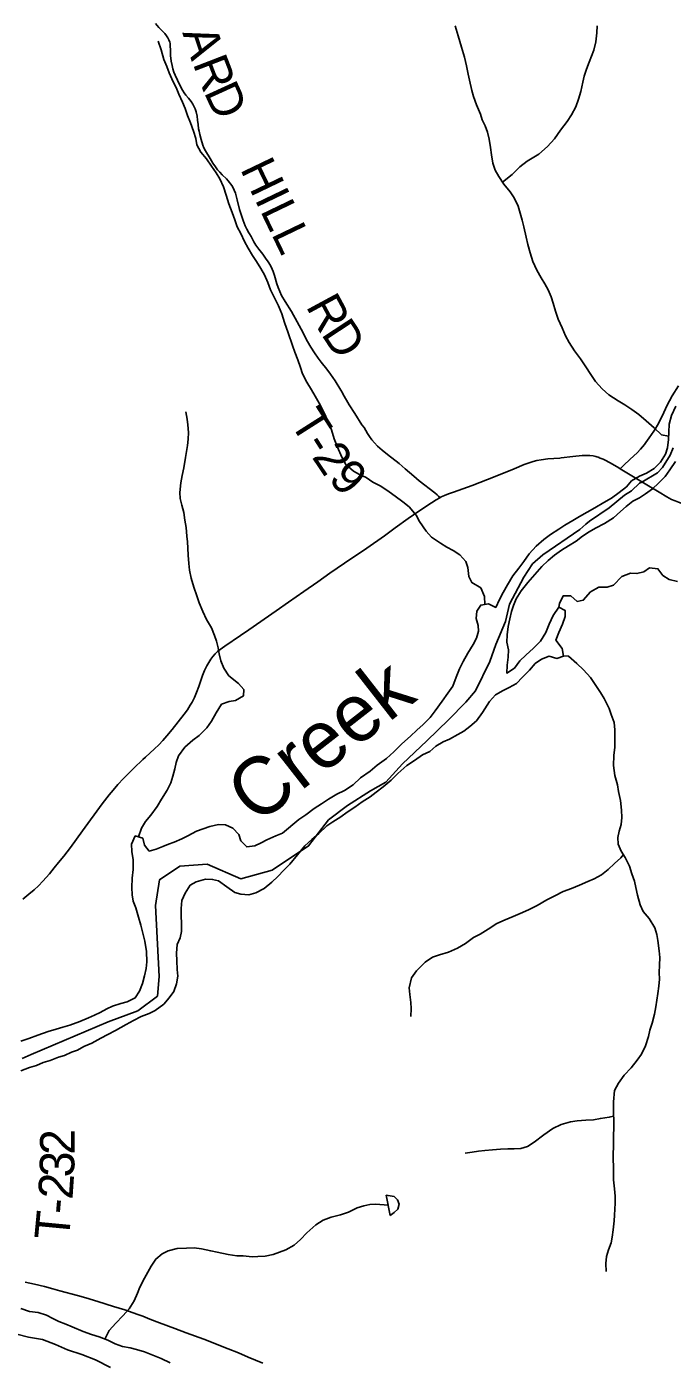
# Model space of a CAD drawing. Extents: x 1451455 to 1749751, y 218250 to 574981.
# Drawn here: x 1596052 to 1601646, y 259687 to 271255 of the extents above; entities that cross this region are included whole.
import ezdxf

# ---------------------------------------------------------------- set-up
doc = ezdxf.new("R2010")
doc.units = 0
for name, color, linetype in [('GM_X_County', 7, 'Continuous'), ('GM_X_County_Road', 7, 'Continuous'), ('GM_X_Major_River', 7, 'Continuous'), ('GM_X_Minor_Lake', 7, 'Continuous'), ('GM_X_Minor_River', 7, 'Continuous'), ('GM_X_Minor_River_Text', 7, 'Continuous'), ('GM_X_Township', 7, 'Continuous'), ('GM_X_Township_Road', 7, 'Continuous'), ('GM_X_Township_Road_Text', 7, 'Continuous'), ('GM_X_US_Route', 7, 'Continuous')]:
    doc.layers.add(name, color=color, linetype=linetype)

msp = doc.modelspace()

# ---------------------------------------------------------------- linework, layer by layer
at = {"layer": 'GM_X_County'}
msp.add_lwpolyline([(1595965, 259923), (1596068, 259895), (1596189, 259875), (1596301, 259832), (1596405, 259787), (1596530, 259747), (1596648, 259700), (1596779, 259632)], dxfattribs=at)
at = {"layer": 'GM_X_County_Road'}
for points in [[(1599631, 267172), (1599644, 267179), (1599672, 267191), (1599706, 267206), (1599749, 267221), (1599873, 267263), (1599913, 267277), (1600112, 267355), (1600275, 267422), (1600363, 267459), (1600406, 267476), (1600441, 267487), (1600473, 267495), (1600509, 267501), (1600568, 267508), (1600672, 267516), (1600684, 267518)], [(1600684, 267518), (1600783, 267529), (1600864, 267537), (1600901, 267539), (1600931, 267538), (1600961, 267534), (1600983, 267529), (1601012, 267520), (1601013, 267519)], [(1601013, 267519), (1601046, 267507), (1601070, 267496), (1601128, 267464), (1601184, 267430), (1601195, 267424)], [(1601195, 267424), (1601369, 267318), (1601398, 267300)], [(1601398, 267300), (1601532, 267219), (1601600, 267179), (1601640, 267158), (1601670, 267145), (1601700, 267133), (1601746, 267117), (1601809, 267099), (1601861, 267085)], [(1596017, 263693), (1596070, 263736), (1596115, 263774), (1596154, 263809), (1596192, 263849), (1596248, 263913), (1596290, 263964), (1596327, 264010), (1596373, 264066), (1596431, 264140), (1596535, 264284), (1596707, 264519), (1596767, 264597), (1596800, 264638), (1596841, 264686), (1596891, 264738), (1596979, 264827), (1597057, 264902), (1597081, 264924), (1597159, 264995), (1597196, 265031), (1597232, 265069), (1597267, 265108), (1597312, 265164), (1597416, 265295), (1597445, 265335), (1597469, 265373), (1597485, 265401), (1597506, 265442), (1597524, 265484), (1597543, 265536), (1597576, 265632), (1597593, 265675), (1597612, 265714), (1597630, 265745), (1597648, 265773), (1597666, 265797), (1597686, 265819), (1597705, 265838), (1597728, 265857), (1597768, 265886), (1597904, 265977), (1597977, 266027), (1598214, 266192), (1598319, 266266), (1598453, 266359), (1598574, 266444), (1598679, 266518), (1598806, 266604), (1598999, 266736), (1599152, 266843), (1599245, 266910), (1599357, 266991), (1599451, 267056), (1599560, 267129), (1599599, 267154), (1599631, 267172)]]:
    msp.add_lwpolyline(points, dxfattribs=at)
at = {"layer": 'GM_X_Major_River'}
msp.add_lwpolyline([(1597294, 259673), (1597218, 259710), (1597158, 259735), (1597073, 259770), (1597003, 259790), (1596947, 259803), (1596881, 259816), (1596819, 259839), (1596754, 259870), (1596680, 259898), (1596612, 259919), (1596542, 259944), (1596445, 259985), (1596391, 260008), (1596331, 260031), (1596278, 260059), (1596224, 260086), (1596152, 260111), (1596076, 260120), (1596000, 260145)], dxfattribs=at)
at = {"layer": 'GM_X_Minor_Lake'}
for points in [[(1599168, 261127), (1599201, 260950)], [(1599201, 260950), (1599236, 260976), (1599268, 261007), (1599279, 261049), (1599266, 261087), (1599236, 261116), (1599168, 261127)]]:
    msp.add_lwpolyline(points, dxfattribs=at)
at = {"layer": 'GM_X_Minor_River'}
for points in [[(1601613, 267707), (1601554, 267717), (1601489, 267778), (1601420, 267839), (1601355, 267894), (1601297, 267937), (1601236, 267976), (1601176, 268013), (1601095, 268065), (1601038, 268116), (1600981, 268181), (1600945, 268233), (1600892, 268316), (1600851, 268377), (1600800, 268444), (1600753, 268517), (1600720, 268575), (1600691, 268644), (1600658, 268721), (1600633, 268789), (1600614, 268858), (1600597, 268914), (1600572, 268973), (1600542, 269025), (1600509, 269078), (1600472, 269145), (1600439, 269221), (1600414, 269296), (1600395, 269368), (1600380, 269431), (1600359, 269521), (1600346, 269578), (1600329, 269638), (1600310, 269699), (1600275, 269771), (1600242, 269824), (1600187, 269889), (1600142, 269956), (1600112, 270010), (1600091, 270073), (1600080, 270143), (1600071, 270209), (1600058, 270280), (1600045, 270342), (1600026, 270395), (1600000, 270447), (1599983, 270498), (1599950, 270578), (1599923, 270649), (1599910, 270703), (1599889, 270792), (1599878, 270842), (1599863, 270915), (1599846, 270991), (1599821, 271076), (1599791, 271176), (1599766, 271263)], [(1600174, 269907), (1600258, 269974), (1600325, 270039), (1600390, 270089), (1600491, 270151), (1600566, 270216), (1600625, 270284), (1600678, 270359), (1600735, 270433), (1600774, 270490), (1600809, 270560), (1600834, 270628), (1600853, 270694), (1600872, 270774), (1600883, 270826), (1600904, 270887), (1600927, 270947), (1600966, 271051), (1600983, 271123), (1600992, 271203), (1600995, 271263)], [(1600023, 266247), (1600019, 266317), (1599986, 266390), (1599910, 266437), (1599883, 266490), (1599874, 266566), (1599857, 266618), (1599804, 266677), (1599746, 266716), (1599692, 266743), (1599639, 266778), (1599560, 266831), (1599514, 266882), (1599457, 266965), (1599426, 267020), (1599365, 267093), (1599312, 267136), (1599244, 267187), (1599193, 267224), (1599121, 267271), (1599050, 267308), (1598992, 267347), (1598937, 267374), (1598883, 267403), (1598818, 267460), (1598783, 267524), (1598744, 267609), (1598717, 267682), (1598692, 267762), (1598659, 267845), (1598630, 267908), (1598587, 267991), (1598552, 268053), (1598519, 268108), (1598480, 268175), (1598443, 268247), (1598424, 268300), (1598401, 268368), (1598374, 268433), (1598354, 268491), (1598318, 268602), (1598287, 268691), (1598264, 268766), (1598233, 268834), (1598198, 268905), (1598163, 268974), (1598140, 269038), (1598113, 269103), (1598082, 269159), (1598043, 269220), (1598007, 269271), (1597970, 269335), (1597939, 269392), (1597906, 269461), (1597875, 269521), (1597856, 269580), (1597831, 269644), (1597804, 269719), (1597781, 269794), (1597756, 269866), (1597725, 269935), (1597695, 269989), (1597654, 270046), (1597609, 270109), (1597562, 270168), (1597525, 270232), (1597516, 270285), (1597498, 270349), (1597472, 270422), (1597446, 270486), (1597425, 270545), (1597402, 270601), (1597371, 270670), (1597346, 270727), (1597321, 270777), (1597286, 270856), (1597266, 270910), (1597241, 270971), (1597216, 271055), (1597191, 271128)], [(1597021, 264232), (1597046, 264309), (1597081, 264366), (1597128, 264422), (1597183, 264495), (1597220, 264559), (1597269, 264636), (1597300, 264700), (1597317, 264758), (1597334, 264822), (1597347, 264876), (1597368, 264936), (1597423, 265011), (1597490, 265070), (1597546, 265112), (1597613, 265179), (1597652, 265236), (1597693, 265308), (1597741, 265382), (1597805, 265405), (1597861, 265416), (1597930, 265455), (1597933, 265511), (1597887, 265562), (1597804, 265629), (1597759, 265696), (1597734, 265759), (1597719, 265819), (1597712, 265871), (1597696, 265928), (1597679, 265978), (1597652, 266045), (1597611, 266118), (1597578, 266186), (1597547, 266261), (1597526, 266323), (1597501, 266398), (1597478, 266476), (1597463, 266545), (1597456, 266603), (1597451, 266673), (1597448, 266734), (1597445, 266790), (1597439, 266840), (1597433, 266914), (1597423, 266979), (1597412, 267045), (1597395, 267109), (1597382, 267166), (1597379, 267218), (1597388, 267300), (1597399, 267364), (1597412, 267430), (1597429, 267520), (1597436, 267572), (1597445, 267626), (1597450, 267680), (1597453, 267738), (1597449, 267803), (1597442, 267853), (1597431, 267917)], [(1601678, 267966), (1601639, 267886), (1601618, 267810), (1601615, 267740), (1601612, 267678), (1601605, 267606), (1601586, 267550), (1601545, 267480), (1601488, 267425), (1601422, 267386), (1601361, 267359), (1601294, 267320), (1601248, 267268), (1601185, 267217), (1601118, 267168), (1601053, 267130), (1600975, 267085), (1600910, 267048), (1600841, 267009), (1600785, 266976), (1600716, 266933), (1600662, 266899), (1600591, 266854), (1600532, 266811), (1600467, 266752), (1600406, 266687), (1600359, 266619), (1600316, 266563), (1600265, 266494), (1600218, 266418), (1600181, 266351), (1600148, 266289), (1600117, 266221), (1600054, 266252), (1599987, 266241), (1599953, 266188), (1599946, 266126), (1599965, 266065), (1599968, 266015), (1599951, 265955), (1599920, 265901), (1599875, 265826), (1599834, 265752), (1599801, 265688), (1599774, 265617), (1599745, 265539), (1599700, 265477), (1599651, 265408), (1599590, 265326), (1599547, 265267), (1599488, 265206), (1599433, 265158), (1599378, 265105), (1599303, 265040), (1599234, 264971), (1599169, 264913), (1599088, 264854), (1599027, 264803), (1598945, 264744), (1598880, 264685), (1598807, 264634), (1598738, 264603), (1598666, 264560), (1598607, 264520), (1598542, 264479)], [(1600233, 265526), (1600296, 265563), (1600347, 265616), (1600408, 265678), (1600459, 265735), (1600513, 265774), (1600578, 265798), (1600645, 265780), (1600704, 265798), (1600691, 265866), (1600638, 265937), (1600663, 266005), (1600696, 266077), (1600717, 266144), (1600717, 266195), (1600662, 266224), (1600615, 266150), (1600580, 266076), (1600551, 266004), (1600503, 265929), (1600444, 265868), (1600376, 265808), (1600325, 265757), (1600278, 265694), (1600211, 265652), (1600214, 265721), (1600225, 265789), (1600226, 265855), (1600213, 265919), (1600214, 265985), (1600225, 266057), (1600238, 266123), (1600253, 266185), (1600270, 266239), (1600292, 266295), (1600338, 266365), (1600395, 266436), (1600456, 266507), (1600517, 266577), (1600572, 266628), (1600626, 266673), (1600685, 266717), (1600746, 266754), (1600812, 266797), (1600869, 266838), (1600926, 266878), (1600982, 266907), (1601059, 266948), (1601136, 266997), (1601196, 267052), (1601247, 267096), (1601304, 267141), (1601362, 267170), (1601415, 267205), (1601474, 267249), (1601526, 267298), (1601585, 267357), (1601624, 267415), (1601673, 267485)], [(1600662, 266224), (1600668, 266254), (1600701, 266323), (1600767, 266322), (1600821, 266273), (1600875, 266283), (1600938, 266356), (1601011, 266397), (1601083, 266396), (1601137, 266413), (1601208, 266490), (1601285, 266519), (1601339, 266515), (1601399, 266530), (1601450, 266565), (1601522, 266556), (1601565, 266497), (1601618, 266462), (1601692, 266445)], [(1600703, 265803), (1600748, 265799), (1600819, 265736), (1600878, 265679), (1600937, 265614), (1600973, 265561), (1601023, 265484), (1601057, 265432), (1601098, 265345), (1601117, 265294), (1601142, 265224), (1601147, 265159), (1601148, 265087), (1601147, 265009), (1601140, 264937), (1601138, 264851), (1601149, 264764), (1601170, 264684), (1601179, 264626), (1601196, 264549), (1601207, 264463), (1601210, 264400), (1601203, 264340), (1601186, 264282), (1601173, 264228), (1601177, 264170), (1601204, 264110), (1601239, 264055), (1601274, 263978), (1601297, 263912), (1601318, 263849), (1601331, 263795), (1601346, 263727), (1601367, 263644), (1601394, 263587), (1601447, 263525), (1601494, 263444), (1601511, 263387), (1601521, 263333), (1601533, 263246), (1601537, 263186), (1601536, 263122), (1601533, 263056), (1601534, 263000), (1601529, 262940), (1601522, 262876), (1601513, 262816), (1601504, 262760), (1601493, 262696), (1601472, 262618), (1601453, 262558), (1601441, 262502), (1601413, 262420), (1601378, 262350), (1601343, 262297), (1601290, 262231), (1601229, 262168), (1601180, 262098), (1601145, 262035), (1601138, 261937), (1601137, 261850), (1601139, 261760), (1601135, 261433), (1601136, 261379), (1601137, 261317), (1601138, 261259), (1601145, 261182), (1601152, 261118), (1601151, 261058), (1601146, 260954), (1601143, 260904), (1601134, 260828), (1601125, 260764), (1601116, 260714), (1601093, 260652), (1601076, 260596), (1601071, 260534), (1601074, 260466)], [(1596000, 262206), (1596077, 262235), (1596137, 262252), (1596194, 262278), (1596256, 262295), (1596328, 262322), (1596379, 262339), (1596439, 262366), (1596492, 262385), (1596546, 262417), (1596615, 262444), (1596693, 262487), (1596754, 262520), (1596822, 262555), (1596913, 262606), (1596978, 262641), (1597044, 262676), (1597113, 262703), (1597165, 262727), (1597240, 262784), (1597287, 262837), (1597328, 262893), (1597351, 262958), (1597362, 263026), (1597357, 263083), (1597352, 263159), (1597351, 263225), (1597356, 263301), (1597381, 263357), (1597392, 263413), (1597393, 263489), (1597389, 263540), (1597390, 263612), (1597397, 263682), (1597424, 263744), (1597469, 263813), (1597520, 263844), (1597600, 263865), (1597662, 263864), (1597714, 263852), (1597786, 263800), (1597855, 263751), (1597907, 263736), (1597977, 263731), (1598037, 263749), (1598110, 263784), (1598177, 263841), (1598229, 263888), (1598280, 263944), (1598331, 263995), (1598398, 264076), (1598463, 264154), (1598522, 264209), (1598583, 264262), (1598652, 264327), (1598705, 264363), (1598773, 264406), (1598828, 264447), (1598895, 264490), (1598960, 264535), (1599028, 264581), (1599081, 264620), (1599140, 264667), (1599211, 264724), (1599269, 264782), (1599345, 264851), (1599413, 264896), (1599482, 264945), (1599545, 264974), (1599597, 265020), (1599660, 265055), (1599716, 265080), (1599787, 265121), (1599841, 265150), (1599892, 265190), (1599949, 265237), (1600002, 265310), (1600063, 265406), (1600114, 265465), (1600181, 265500), (1600233, 265526)], [(1598542, 264479), (1598471, 264424), (1598409, 264383), (1598267, 264265), (1598212, 264243), (1598134, 264208), (1598083, 264181), (1598029, 264156), (1597959, 264145), (1597907, 264198), (1597890, 264252), (1597839, 264309), (1597775, 264336), (1597715, 264339), (1597639, 264322), (1597522, 264282), (1597448, 264241), (1597395, 264215), (1597331, 264188), (1597280, 264169), (1597230, 264148), (1597174, 264126), (1597113, 264109), (1597072, 264162), (1597057, 264220), (1596993, 264241), (1596960, 264170), (1596963, 264107), (1596974, 264033), (1596975, 263949), (1596966, 263875), (1596963, 263794), (1596966, 263730), (1596975, 263674), (1596998, 263617), (1597021, 263537), (1597040, 263466), (1597057, 263398), (1597076, 263328), (1597091, 263239), (1597093, 263149), (1597087, 263093), (1597072, 263029), (1597055, 262963), (1597028, 262895), (1596993, 262837), (1596922, 262804), (1596866, 262787), (1596795, 262764), (1596745, 262743), (1596689, 262711), (1596638, 262688), (1596586, 262663), (1596513, 262632), (1596425, 262601), (1596366, 262582), (1596306, 262565), (1596238, 262546), (1596147, 262515), (1596071, 262486), (1596002, 262463)], [(1601223, 264079), (1601201, 264052), (1601144, 264002), (1601091, 263949), (1601032, 263904), (1600968, 263870), (1600914, 263845), (1600843, 263814), (1600774, 263785), (1600702, 263760), (1600629, 263723), (1600559, 263688), (1600474, 263637), (1600407, 263604), (1600349, 263577), (1600268, 263542), (1600198, 263513), (1600127, 263482), (1600051, 263434), (1599982, 263389), (1599925, 263360), (1599853, 263307), (1599784, 263268), (1599707, 263233), (1599629, 263210), (1599567, 263191), (1599506, 263148), (1599429, 263072), (1599386, 263011), (1599366, 262925), (1599372, 262867), (1599381, 262796), (1599382, 262744), (1599381, 262676)], [(1601138, 261812), (1601100, 261803), (1601024, 261792), (1600963, 261781), (1600897, 261776), (1600821, 261771), (1600763, 261762), (1600683, 261741), (1600610, 261704), (1600533, 261651), (1600450, 261586), (1600391, 261548), (1600333, 261533), (1600275, 261530), (1600221, 261529), (1600157, 261526), (1600087, 261519), (1600021, 261514), (1599968, 261508), (1599912, 261501), (1599852, 261492)], [(1596730, 259879), (1596766, 259953), (1596825, 260018), (1596884, 260081), (1596939, 260143), (1596982, 260210), (1597013, 260278), (1597032, 260330), (1597073, 260408), (1597102, 260461), (1597131, 260513), (1597170, 260573), (1597226, 260618), (1597279, 260645), (1597357, 260666), (1597437, 260669), (1597502, 260670), (1597567, 260661), (1597647, 260644), (1597701, 260633), (1597799, 260612), (1597873, 260602), (1597927, 260600), (1598005, 260594), (1598055, 260596), (1598117, 260599), (1598187, 260614), (1598296, 260654), (1598369, 260695), (1598424, 260743), (1598480, 260800), (1598556, 260871), (1598620, 260910), (1598691, 260937), (1598771, 260956), (1598840, 260981), (1598916, 261016), (1598974, 261034), (1599025, 261045), (1599077, 261048), (1599184, 261040)]]:
    msp.add_lwpolyline(points, dxfattribs=at)
at = {"layer": 'GM_X_Township'}
for points in [[(1596012, 262311), (1596090, 262345), (1596759, 262630), (1597014, 262726), (1597186, 262853), (1597201, 263023), (1597169, 263639), (1597203, 263861), (1597378, 263978), (1597615, 263995), (1597906, 263870), (1598179, 263945), (1598494, 264154), (1598668, 264381), (1598832, 264505), (1599031, 264632), (1599165, 264707), (1599309, 264866), (1599519, 265066), (1599708, 265247), (1599857, 265399), (1599942, 265497), (1600065, 265752), (1600116, 265900), (1600200, 266098), (1600236, 266249), (1600359, 266485), (1600436, 266598), (1600523, 266678), (1600845, 266896), (1600898, 266942), (1600930, 266970), (1601100, 267084), (1601233, 267193), (1601294, 267231), (1601363, 267297), (1601381, 267308), (1601517, 267389), (1601560, 267434), (1601627, 267541), (1601655, 267605)], [(1601655, 267605), (1601627, 267541), (1601560, 267434), (1601517, 267389), (1601381, 267308), (1601363, 267297), (1601294, 267231), (1601233, 267193), (1601100, 267084), (1600930, 266970), (1600898, 266942), (1600845, 266896), (1600523, 266678), (1600436, 266598), (1600359, 266485), (1600236, 266249), (1600200, 266098), (1600116, 265900), (1600065, 265752), (1599942, 265497), (1599857, 265399), (1599708, 265247), (1599519, 265066), (1599309, 264866), (1599165, 264707), (1599031, 264632), (1598832, 264505), (1598668, 264381), (1598494, 264154), (1598179, 263945), (1597906, 263870), (1597615, 263995), (1597378, 263978), (1597203, 263861), (1597169, 263639), (1597201, 263023), (1597186, 262853), (1597014, 262726), (1596759, 262630), (1596090, 262345), (1596012, 262311)], [(1596779, 259632), (1596648, 259700), (1596530, 259747), (1596405, 259787), (1596301, 259832), (1596189, 259875), (1596068, 259895), (1595965, 259923)]]:
    msp.add_lwpolyline(points, dxfattribs=at)
at = {"layer": 'GM_X_Township_Road'}
for points in [[(1597982, 269460), (1597977, 269468), (1597959, 269500), (1597946, 269530), (1597927, 269575), (1597912, 269619), (1597897, 269669), (1597876, 269755), (1597860, 269812), (1597850, 269839), (1597842, 269857), (1597828, 269879), (1597798, 269919), (1597783, 269936), (1597745, 269972), (1597724, 269993), (1597705, 270015), (1597688, 270039), (1597666, 270072), (1597643, 270111), (1597602, 270178), (1597588, 270205), (1597578, 270229), (1597563, 270276), (1597551, 270320), (1597545, 270349), (1597541, 270371), (1597538, 270407), (1597533, 270446), (1597528, 270479), (1597519, 270517), (1597511, 270542), (1597501, 270566), (1597492, 270583), (1597476, 270607), (1597453, 270634), (1597432, 270660), (1597415, 270683), (1597402, 270706), (1597380, 270749), (1597338, 270834), (1597326, 270862), (1597317, 270890), (1597311, 270918), (1597304, 270957), (1597299, 271006), (1597297, 271052), (1597296, 271088), (1597295, 271108), (1597292, 271120), (1597284, 271142), (1597275, 271159), (1597264, 271176), (1597248, 271196), (1597198, 271248), (1597167, 271282)], [(1599631, 267172), (1599620, 267185), (1599609, 267197), (1599589, 267215), (1599453, 267320), (1599406, 267359), (1599332, 267422), (1599278, 267469), (1599177, 267547), (1599132, 267585), (1599093, 267620), (1599065, 267648), (1599042, 267675), (1599022, 267702), (1599005, 267730), (1598975, 267780), (1598955, 267804), (1598894, 267901), (1598847, 267976), (1598791, 268072), (1598787, 268082), (1598774, 268104), (1598724, 268184), (1598684, 268244), (1598653, 268287), (1598604, 268348), (1598578, 268382), (1598546, 268428), (1598514, 268477), (1598486, 268525), (1598429, 268633), (1598395, 268696), (1598345, 268785), (1598292, 268872), (1598261, 268926), (1598244, 268961), (1598230, 268994), (1598219, 269025), (1598199, 269098), (1598188, 269132), (1598179, 269153), (1598163, 269185), (1598145, 269217), (1598122, 269249), (1598097, 269283), (1598063, 269327), (1598038, 269361), (1598021, 269389), (1597997, 269435), (1597982, 269460)], [(1601195, 267424), (1601223, 267451), (1601281, 267506), (1601341, 267562), (1601370, 267593), (1601404, 267633), (1601418, 267651), (1601446, 267692), (1601485, 267748), (1601498, 267767), (1601519, 267801), (1601542, 267844), (1601572, 267910), (1601603, 267974), (1601621, 268011), (1601645, 268054), (1601700, 268143)]]:
    msp.add_lwpolyline(points, dxfattribs=at)
at = {"layer": 'GM_X_US_Route'}
msp.add_lwpolyline([(1596037, 260373), (1596118, 260355), (1596207, 260334), (1596277, 260315), (1596339, 260299), (1596492, 260257), (1596563, 260236), (1596668, 260204), (1596803, 260163), (1596903, 260132), (1596934, 260121), (1597015, 260093), (1597058, 260077), (1597119, 260053), (1597202, 260021), (1597334, 259971), (1597435, 259934), (1597586, 259878), (1597797, 259796), (1597886, 259761), (1597970, 259724), (1598097, 259670)], dxfattribs=at)

# ---------------------------------------------------------------- texts
at = {"layer": 'GM_X_Minor_River_Text'}
msp.add_text('Creek', height=500, rotation=38.0024, dxfattribs=at).set_placement((1598043, 264327))
at = {"layer": 'GM_X_Township_Road_Text'}
for s, rotation, p in [('A', 288.3108, (1597399, 271203)), ('R', 291.1449, (1597488, 270937)), ('D', 294.5446, (1597584, 270689)), ('HILL', 295.6848, (1597898, 270023)), ('R', 298.3907, (1598467, 268833)), ('D', 303.3236, (1598598, 268592)), ('T', 302.4366, (1598326, 267826)), ('-', 302.6415, (1598447, 267635)), ('2', 303.8449, (1598518, 267526)), ('9', 314.0413, (1598657, 267327)), ('2', 90.3202, (1596468, 261477)), ('3', 87.9919, (1596461, 261279)), ('2', 86.1886, (1596448, 261085)), ('T', 84.5576, (1596416, 260729)), ('-', 84.984, (1596437, 260955))]:
    msp.add_text(s, height=300, rotation=rotation, dxfattribs=at).set_placement(p)

doc.saveas('drawing.dxf')
